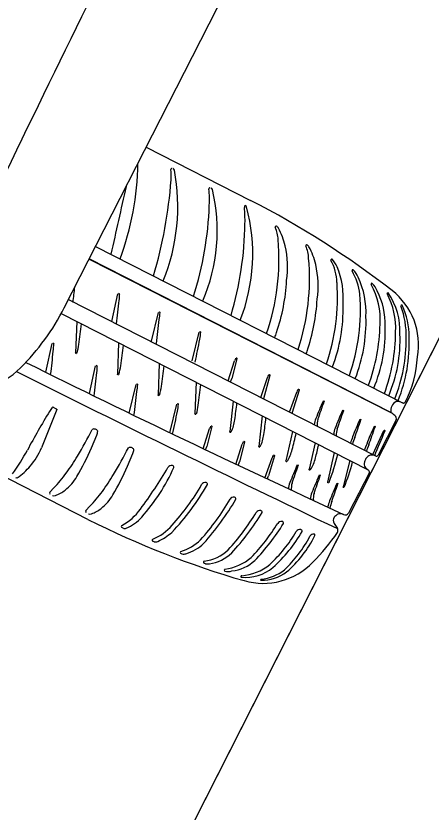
# Model space of a CAD drawing. Extents: x 14104283 to 14128447, y 8633203 to 8671666.
# Drawn here: x 14117848.15 to 14117851.78, y 8668831.79 to 8668838.76 of the extents above; entities that cross this region are included whole.
import ezdxf

# ---------------------------------------------------------------- set-up
doc = ezdxf.new("R2010")
doc.units = 0
for name, color, linetype in [('Cell', 7, 'Continuous'), ('Default', 7, 'Continuous'), ('Terrain', 7, 'Continuous')]:
    doc.layers.add(name, color=color, linetype=linetype)

msp = doc.modelspace()

# ---------------------------------------------------------------- linework, layer by layer
at = {"layer": 'Cell'}
for p, q in [((14117849.2913, 8668837.609), (14117850.2046, 8668837.1436)), ((14117849.5266, 8668837.4221), (14117849.5266, 8668837.4221)), ((14117849.5376, 8668837.4089), (14117849.5376, 8668837.4089)), ((14117849.8588, 8668837.2511), (14117849.8588, 8668837.2511)), ((14117849.8705, 8668837.2392), (14117849.8705, 8668837.2392)), ((14117850.1575, 8668837.0988), (14117850.1575, 8668837.0988)), ((14117850.1692, 8668837.087), (14117850.1692, 8668837.087)), ((14117850.1503, 8668837.0828), (14117850.1503, 8668837.0828)), ((14117848.8492, 8668836.7414), (14117851.5391, 8668835.3704)), ((14117848.9835, 8668836.673), (14117848.9835, 8668836.673)), ((14117850.9598, 8668836.5639), (14117850.9598, 8668836.5639)), ((14117851.145, 8668836.4708), (14117851.145, 8668836.4708)), ((14117848.9907, 8668836.0836), (14117849.0448, 8668836.3254)), ((14117851.3112, 8668836.3519), (14117851.3112, 8668836.3519)), ((14117848.6105, 8668836.2724), (14117848.6109, 8668836.2738)), ((14117848.612, 8668836.2761), (14117851.2953, 8668834.9085)), ((14117848.5487, 8668836.1537), (14117851.233, 8668834.7856)), ((14117849.3379, 8668835.9131), (14117849.4002, 8668836.1633)), ((14117848.6845, 8668836.0845), (14117848.6744, 8668835.8101)), ((14117849.6932, 8668835.7409), (14117849.7555, 8668835.991)), ((14117848.7825, 8668834.3533), (14117845.7046, 8668835.922)), ((14117848.4147, 8668835.6422), (14117848.4701, 8668835.8907)), ((14117849.0501, 8668835.8981), (14117849.0401, 8668835.6237)), ((14117848.7949, 8668835.4534), (14117848.849, 8668835.6952)), ((14117849.4056, 8668835.717), (14117849.3955, 8668835.4425)), ((14117850.0078, 8668835.5647), (14117850.0638, 8668835.7414)), ((14117850.0847, 8668835.7587), (14117850.0388, 8668835.5854)), ((14117850.9187, 8668835.6867), (14117850.9187, 8668835.6867)), ((14117849.7278, 8668835.5527), (14117849.7177, 8668835.2783)), ((14117850.2947, 8668835.4181), (14117850.3507, 8668835.5948)), ((14117851.1194, 8668835.5844), (14117851.1194, 8668835.5844)), ((14117849.1421, 8668835.2829), (14117849.2044, 8668835.5331)), ((14117851.2812, 8668835.5019), (14117851.2812, 8668835.5019)), ((14117850.5449, 8668835.2903), (14117850.6073, 8668835.4669)), ((14117851.412, 8668835.4353), (14117851.412, 8668835.4353)), ((14117849.4974, 8668835.1107), (14117849.5597, 8668835.3609)), ((14117850.052, 8668835.3875), (14117850.022, 8668835.1206)), ((14117851.4941, 8668835.3934), (14117851.4941, 8668835.3934)), ((14117851.5391, 8668835.3704), (14117851.5391, 8668835.3704)), ((14117848.5089, 8668835.3137), (14117848.3755, 8668834.9791)), ((14117848.4792, 8668835.3343), (14117848.4979, 8668835.3236)), ((14117848.4981, 8668835.3234), (14117848.5068, 8668835.3189)), ((14117851.4295, 8668835.2882), (14117851.4295, 8668835.2882)), ((14117850.3056, 8668835.2583), (14117850.2756, 8668834.9913)), ((14117851.4766, 8668835.2232), (14117851.319, 8668834.914)), ((14117848.8204, 8668835.1403), (14117848.8204, 8668835.1403)), ((14117849.7894, 8668834.9703), (14117849.8454, 8668835.147)), ((14117849.8664, 8668835.1643), (14117849.8205, 8668834.991)), ((14117848.8123, 8668834.9781), (14117848.861, 8668835.0892)), ((14117848.8679, 8668835.1242), (14117848.8679, 8668835.1242)), ((14117850.5708, 8668835.1231), (14117850.5125, 8668834.8652)), ((14117850.9301, 8668835.0946), (14117850.9301, 8668835.0946)), ((14117851.2726, 8668834.9201), (14117851.3681, 8668835.1308)), ((14117850.075, 8668834.8346), (14117850.131, 8668835.0113)), ((14117850.152, 8668835.0286), (14117850.1061, 8668834.8553)), ((14117850.7677, 8668835.0228), (14117850.7155, 8668834.7915)), ((14117851.077, 8668835.0198), (14117851.077, 8668835.0198)), ((14117849.1274, 8668834.8175), (14117849.1761, 8668834.9285)), ((14117849.1355, 8668834.9797), (14117849.1355, 8668834.9797)), ((14117849.183, 8668834.9636), (14117849.183, 8668834.9636)), ((14117850.935, 8668834.9375), (14117850.8767, 8668834.6795)), ((14117851.1987, 8668834.9578), (14117851.1987, 8668834.9578)), ((14117850.3296, 8668834.7146), (14117850.392, 8668834.8913)), ((14117850.4129, 8668834.9086), (14117850.3607, 8668834.7353)), ((14117850.9667, 8668834.9213), (14117850.9667, 8668834.9213)), ((14117851.0709, 8668834.8682), (14117851.0124, 8668834.638)), ((14117851.2493, 8668834.9145), (14117851.2493, 8668834.9145)), ((14117851.2008, 8668834.8195), (14117851.2008, 8668834.8195)), ((14117851.2422, 8668834.7634), (14117851.0606, 8668834.407)), ((14117848.4836, 8668834.6285), (14117848.4481, 8668834.5913)), ((14117850.5365, 8668834.6176), (14117850.5365, 8668834.6176)), ((14117850.7285, 8668834.5285), (14117850.7285, 8668834.5285)), ((14117848.7987, 8668834.4679), (14117848.7632, 8668834.4307)), ((14117850.8763, 8668834.4601), (14117850.8763, 8668834.4601)), ((14117850.9332, 8668834.3179), (14117850.9632, 8668834.2719)), ((14117849.0909, 8668834.2761), (14117849.0785, 8668834.2816)), ((14117849.3609, 8668834.1563), (14117849.3486, 8668834.1619)), ((14117849.6073, 8668834.0497), (14117849.595, 8668834.0553)), ((14117849.8098, 8668833.9641), (14117849.7975, 8668833.9696)), ((14117849.9791, 8668833.8993), (14117849.9791, 8668833.8993))]:
    msp.add_line(p, q, dxfattribs=at)
for points in [[(14117848.5757, 8668836.2048), (14117849.6961, 8668838.4031), (14117853.3035, 8668845.4813)], [(14117848.7916, 8668836.6284), (14117851.4295, 8668835.2882), (14117848.7932, 8668836.6315)], [(14117851.4068, 8668836.3337), (14117851.4068, 8668836.3337), (14117851.4068, 8668836.3337)], [(14117851.5284, 8668836.2264), (14117851.5284, 8668836.2264), (14117851.5284, 8668836.2264)], [(14117850.3717, 8668835.6121), (14117850.3175, 8668835.4068), (14117850.3175, 8668835.4068)], [(14117850.6282, 8668835.4843), (14117850.5655, 8668835.2804), (14117850.5655, 8668835.2804)], [(14117851.2123, 8668834.885), (14117851.2076, 8668834.8759), (14117851.203, 8668834.8667)], [(14117850.1225, 8668833.8462), (14117850.1225, 8668833.8462), (14117850.1225, 8668833.8462)], [(14117850.2954, 8668833.8202), (14117850.2954, 8668833.8202), (14117850.2954, 8668833.8202)]]:
    msp.add_lwpolyline(points, dxfattribs=at)
for centre, radius, start, end in [((14118102.5383, 8668714.3946), 282.6387, 152.996762, 154.402271), ((14117846.6899, 8668837.5071), 2.5294, 339.76628, 359.09309), ((14117847.8556, 8668837.0887), 1.7122, 337.74171, 10.77772), ((14117849.5165, 8668837.4142), 0.00986, 87.61488, 189.52109), ((14117849.2056, 8668837.3621), 0.3054, 352.72646, 9.52109), ((14117849.5155, 8668837.3921), 0.032, 69.7581, 87.61488), ((14117849.5144, 8668837.4008), 0.0246, 19.27037, 60.25041), ((14117845.6966, 8668837.5863), 3.8209, 343.22685, 356.0554), ((14117938.0487, 8668817.0837), 91.194, 167.215253, 167.595728), ((14117848.3531, 8668836.8793), 1.5596, 336.75821, 13.34168), ((14117849.8478, 8668837.2435), 0.00986, 82.05906, 189.55819), ((14117849.3182, 8668837.1543), 0.5273, 354.20785, 9.55819), ((14117849.8413, 8668837.1967), 0.0571, 72.13287, 82.05906), ((14117849.8547, 8668837.2353), 0.0163, 13.96603, 75.38468), ((14117846.9222, 8668837.1968), 2.9221, 342.23474, 358.12259), ((14117848.6232, 8668836.6766), 1.5995, 338.74715, 14.86678), ((14117850.1664, 8668837.0852), 0.0163, 123.04336, 188.62591), ((14117850.1534, 8668837.0831), 0.0163, 13.96603, 75.38468), ((14117846.5787, 8668830.1024), 7.9199, 52.1321, 62.75332), ((14117848.8478, 8668836.9695), 1.3074, 358.79531, 4.97073), ((14117847.1941, 8668836.9803), 2.9611, 343.47564, 359.25851), ((14117850.4264, 8668836.9104), 0.00765, 63.52918, 205.47822), ((14117850.1874, 8668836.7965), 0.2571, 1.10213, 25.47822), ((14117850.4118, 8668836.8809), 0.0405, 29.06472, 63.52918), ((14117849.9362, 8668836.6166), 0.5846, 12.7691, 29.06472), ((14117848.4452, 8668836.6297), 2.0066, 341.09932, 4.90746), ((14117849.684, 8668836.5594), 0.8432, 352.06153, 12.7691), ((14117850.6934, 8668836.7473), 0.00765, 63.52918, 205.47822), ((14117850.4544, 8668836.6334), 0.2571, 1.10213, 25.47822), ((14117850.6787, 8668836.7179), 0.0405, 29.06472, 63.52918), ((14117850.2032, 8668836.4536), 0.5846, 12.7691, 29.06472), ((14117848.7254, 8668836.464), 1.9937, 341.7463, 5.0175), ((14117850.9133, 8668836.6225), 0.00765, 63.52918, 205.47822), ((14117850.5075, 8668836.4061), 0.4522, 2.44463, 28.11863), ((14117850.7086, 8668836.4455), 0.2777, 25.22027, 41.46259), ((14117849.951, 8668836.3964), 0.8432, 352.06153, 12.7691), ((14117850.3152, 8668836.2923), 0.6995, 354.78155, 22.84558), ((14117851.0984, 8668836.5295), 0.00765, 63.52918, 205.47822), ((14117850.8938, 8668836.3525), 0.2777, 25.22027, 41.46259), ((14117850.6495, 8668836.2639), 0.514, 6.61245, 30.68686), ((14117850.4647, 8668836.1585), 0.7486, 357.53513, 24.65959), ((14117848.784, 8668836.5415), 1.7379, 341.4381, 356.75017), ((14117849.1807, 8668836.2949), 1.7834, 340.96412, 4.19661), ((14117851.2646, 8668836.4106), 0.00765, 63.52918, 205.47822), ((14117850.7132, 8668836.1026), 0.624, 356.10591, 29.23114), ((14117851.06, 8668836.2336), 0.2777, 25.22027, 41.46259), ((14117839.4634, 8668837.3913), 9.2591, 352.92971, 353.76243), ((14117849.0513, 8668836.324), 0.00664, 1.82597, 168.3288), ((14117848.7617, 8668836.3076), 0.2967, 352.55556, 3.22038), ((14117849.3814, 8668836.1926), 1.7834, 340.96412, 4.19661), ((14117850.7642, 8668836.0694), 0.6156, 357.39052, 27.31685), ((14117851.4021, 8668836.3305), 0.00572, 34.97566, 201.15886), ((14117850.8261, 8668836.0241), 0.6468, 357.05245, 28.06823), ((14117850.9185, 8668835.9991), 0.5919, 357.64023, 34.42202), ((14117851.0717, 8668835.8807), 0.6003, 349.73578, 52.1321), ((14117839.8443, 8668837.206), 9.2591, 352.90832, 354.19266), ((14117849.051, 8668836.3785), 1.7379, 341.4381, 356.75017), ((14117846.7259, 8668837.1475), 2.0762, 314.93364, 332.99418), ((14117849.6288, 8668836.1873), 1.3836, 338.78938, 1.71317), ((14117851.5237, 8668836.2231), 0.00572, 34.97566, 201.15886), ((14117850.7947, 8668835.9586), 0.7698, 358.64227, 19.93353), ((14117850.968, 8668835.9568), 0.6219, 359.19893, 25.69268), ((14117849.4067, 8668836.1619), 0.00664, 1.82597, 168.3288), ((14117849.0492, 8668836.1855), 0.3649, 346.70863, 356.32489), ((14117849.8295, 8668836.085), 1.3836, 338.78938, 1.71317), ((14117839.5334, 8668837.1669), 9.2591, 352.03275, 353.15325), ((14117840.1927, 8668837.0385), 9.2591, 352.88887, 354.19266), ((14117849.7252, 8668836.0902), 1.6108, 339.49657, 358.93471), ((14117850.1216, 8668835.9911), 1.2586, 337.12921, 2.29228), ((14117849.762, 8668835.9897), 0.00664, 1.82597, 168.3288), ((14117849.4045, 8668836.0133), 0.3649, 346.70863, 356.32489), ((14117847.9202, 8668836.9159), 2.6772, 338.7049, 339.72774), ((14117849.896, 8668836.0032), 1.576, 339.64039, 359.55146), ((14117850.2523, 8668835.9244), 1.2586, 337.12921, 2.29228), ((14117846.1837, 8668836.5612), 3.6314, 346.74522, 349.98106), ((14117850.2134, 8668835.9208), 1.351, 337.73527, 0.83014), ((14117850.2449, 8668835.8945), 1.3459, 338.14195, 2.28216), ((14117848.4766, 8668835.8893), 0.00664, 1.82597, 168.3288), ((14117848.0667, 8668835.8826), 0.4166, 351.94782, 0.94694), ((14117848.1298, 8668835.9637), 0.579, 344.39944, 352.03275), ((14117839.8991, 8668836.9805), 9.2591, 352.03275, 353.15325), ((14117839.2676, 8668836.7612), 9.2591, 352.92971, 354.19266), ((14117848.6811, 8668835.8098), 0.00664, 177.89661, 344.39944), ((14117850.6016, 8668835.5229), 0.5805, 155.60723, 157.88494), ((14117850.0787, 8668835.7602), 0.00625, 345.87811, 157.67247), ((14117848.1871, 8668836.7528), 2.6772, 339.22178, 339.72774), ((14117850.6604, 8668835.8323), 1.0038, 333.20011, 356.65472), ((14117899.8143, 8668939.8221), 116.1721, 243.64357, 245.16267), ((14117848.8555, 8668835.6938), 0.00664, 1.82597, 168.3288), ((14117848.5659, 8668835.6774), 0.2967, 352.55556, 3.22038), ((14117848.4955, 8668835.7774), 0.579, 344.39944, 352.03275), ((14117840.2546, 8668836.7993), 9.2591, 352.03275, 353.15325), ((14117847.6756, 8668836.1956), 0.7316, 262.25026, 314.93364), ((14117928.5678, 8668996.1797), 179.5456, 243.394289, 244.390961), ((14117839.6485, 8668836.5758), 9.2591, 352.90832, 354.19266), ((14117849.0467, 8668835.6235), 0.00664, 177.89661, 344.39944), ((14117849.8377, 8668835.6374), 0.2078, 336.60513, 345.52524), ((14117850.8885, 8668835.3762), 0.5805, 155.60723, 157.88494), ((14117850.3656, 8668835.6136), 0.00625, 345.87811, 157.67247), ((14117849.2109, 8668835.5317), 0.00664, 1.82597, 168.3288), ((14117848.8534, 8668835.5553), 0.3649, 346.70863, 356.32489), ((14117848.8509, 8668835.5962), 0.579, 344.39944, 352.03275), ((14117840.5768, 8668836.6351), 9.2591, 352.03275, 353.15325), ((14117851.1451, 8668835.2484), 0.5805, 155.60723, 157.88494), ((14117850.6222, 8668835.4858), 0.00625, 345.87811, 157.67247), ((14117839.9969, 8668836.4083), 9.2591, 352.88887, 354.19266), ((14117849.4022, 8668835.4423), 0.00664, 177.89661, 344.39944), ((14117849.5662, 8668835.3595), 0.00664, 1.82597, 168.3288), ((14117849.2087, 8668835.3831), 0.3649, 346.70863, 356.32489), ((14117849.1731, 8668835.432), 0.579, 344.39944, 352.03275), ((14117840.8918, 8668836.4746), 9.2591, 352.24191, 353.15325), ((14117853.3312, 8668834.2502), 2.7402, 155.46893, 158.93729), ((14117838.838, 8668839.4968), 12.6938, 340.35243, 341.09464), ((14117850.8426, 8668835.3857), 0.00474, 337.85966, 152.17261), ((14117851.5234, 8668835.3022), 0.0949, 119.25517, 188.48324), ((14117851.4785, 8668835.2513), 0.1337, 63.01204, 90.62816), ((14117851.5411, 8668835.3875), 0.0171, 263.61542, 333.08368), ((14117853.5835, 8668832.135), 6.0324, 148.38093, 152.09103), ((14117850.221, 8668834.2052), 2.0837, 147.25575, 148.38093), ((14117848.4747, 8668835.3282), 0.00755, 53.55167, 147.25575), ((14117848.5047, 8668835.315), 0.00438, 342.98647, 62.18059), ((14117845.9879, 8668835.931), 3.6314, 346.74522, 349.98106), ((14117849.7244, 8668835.2781), 0.00664, 177.89661, 344.39944), ((14117853.5004, 8668834.1673), 2.7402, 155.46893, 158.93729), ((14117839.0072, 8668839.4138), 12.6938, 340.35243, 341.09464), ((14117851.0118, 8668835.3028), 0.00474, 337.85966, 152.17261), ((14117850.8805, 8668834.488), 0.9704, 52.9, 55.54351), ((14117849.6997, 8668835.2746), 0.3698, 335.03978, 352.2429), ((14117841.1454, 8668836.3453), 9.2591, 352.24191, 353.15325), ((14117851.1257, 8668835.1014), 0.3761, 159.18382, 167.5952), ((14117850.9696, 8668835.1808), 0.1833, 164.84829, 184.11059), ((14117853.6524, 8668834.0903), 2.7402, 155.46893, 158.93729), ((14117839.1591, 8668839.3368), 12.6938, 340.35243, 341.09464), ((14117851.1637, 8668835.2258), 0.00474, 337.85966, 152.17261), ((14117851.4462, 8668835.2357), 0.0328, 337.74369, 53.2742), ((14117845.3796, 8668836.8851), 3.8579, 329.14467, 333.11078), ((14117848.8361, 8668835.1087), 0.0353, 26.09775, 116.41781), ((14117850.3832, 8668834.9284), 0.5805, 155.60723, 157.88494), ((14117849.8603, 8668835.1658), 0.00625, 345.87811, 157.67247), ((14117851.151, 8668835.0739), 0.2218, 159.37782, 174.64751), ((14117851.1137, 8668835.0904), 0.1615, 159.97295, 182.52408), ((14117853.7758, 8668834.0274), 2.7402, 155.46893, 158.93729), ((14117839.2826, 8668839.2739), 12.6938, 340.35243, 341.09464), ((14117851.2872, 8668835.1629), 0.00474, 337.85966, 152.17261), ((14117848.7461, 8668835.1299), 0.1218, 340.47133, 357.3385), ((14117850.0286, 8668835.1203), 0.00664, 177.89661, 344.39944), ((14117849.9533, 8668835.1453), 0.3698, 335.03978, 352.2429), ((14117841.5865, 8668837.2145), 9.2591, 345.93162, 346.84296), ((14117854.8524, 8668833.7999), 3.9676, 161.2527, 162.09421), ((14117851.5933, 8668834.8787), 0.5157, 158.37101, 165.16514), ((14117778.1811, 8668865.6155), 79.2933, 337.218636, 337.386463), ((14117851.3732, 8668835.1286), 0.00559, 334.36374, 157.18782), ((14117850.6688, 8668834.7927), 0.5805, 155.60723, 157.88494), ((14117850.1459, 8668835.0301), 0.00625, 345.87811, 157.67247), ((14117841.7894, 8668837.1408), 9.2591, 345.93162, 346.6741), ((14117852.0989, 8668834.6573), 0.9491, 158.03796, 161.54082), ((14117852.7691, 8668834.3952), 1.6491, 158.26499, 160.37657), ((14117846.6655, 8668835.7993), 1.7961, 324.30375, 332.09103), ((14117847.8614, 8668835.1841), 0.5535, 318.78844, 338.2634), ((14117846.4757, 8668836.0024), 2.5513, 330.03798, 336.329), ((14117845.6947, 8668836.7245), 3.8579, 329.14467, 333.11078), ((14117849.1513, 8668834.9481), 0.0353, 26.09775, 116.41781), ((14117849.0613, 8668834.9693), 0.1218, 340.47133, 357.3385), ((14117849.6193, 8668835.0429), 0.2078, 336.60513, 345.52524), ((14117850.2822, 8668834.9911), 0.00664, 177.89661, 344.39944), ((14117850.2091, 8668835.0537), 0.3698, 328.7295, 345.93261), ((14117847.1233, 8668835.8434), 1.8268, 323.56692, 329.14467), ((14117850.9298, 8668834.6727), 0.5805, 155.60723, 157.88494), ((14117850.4068, 8668834.9101), 0.00625, 345.87811, 157.67247), ((14117850.5191, 8668834.8642), 0.00664, 171.58632, 338.08915), ((14117850.4121, 8668834.98), 0.3698, 328.7295, 345.93261), ((14117848.7543, 8668835.4839), 2.2829, 339.27564, 345.73207), ((14117851.2518, 8668834.8409), 0.0553, 152.13768, 202.72879), ((14117851.2619, 8668834.8607), 0.0553, 103.25956, 153.85067), ((14117851.2629, 8668834.8392), 0.0765, 64.70391, 100.26125), ((14117851.3038, 8668834.9258), 0.0192, 244.70391, 322.29566), ((14117847.7677, 8668835.2662), 0.6781, 305.81466, 318.78844), ((14117846.7908, 8668835.8418), 2.5513, 330.03798, 336.329), ((14117845.4903, 8668837.1845), 4.6461, 323.82948, 329.21839), ((14117848.0195, 8668835.4775), 1.6553, 318.1775, 336.09746), ((14117849.5138, 8668834.7878), 0.0372, 79.9393, 149.21839), ((14117849.5176, 8668834.8092), 0.0155, 351.0484, 79.9393), ((14117849.9049, 8668834.9072), 0.2078, 336.60513, 345.52524), ((14117853.105, 8668833.6912), 2.7402, 155.46893, 158.93729), ((14117838.6117, 8668838.9378), 12.6938, 340.35243, 341.09464), ((14117850.6163, 8668834.8267), 0.00474, 337.85966, 152.17261), ((14117850.722, 8668834.7905), 0.00664, 171.58632, 338.08915), ((14117849.2141, 8668835.3584), 1.9481, 338.20327, 345.03696), ((14117851.2697, 8668834.8527), 0.0765, 205.7271, 241.28444), ((14117847.5123, 8668835.5562), 1.3432, 316.3128, 323.56692), ((14117848.3277, 8668834.9348), 0.4136, 308.15188, 330.03798), ((14117847.4384, 8668835.6828), 1.8268, 323.56692, 329.14467), ((14117850.1595, 8668834.7873), 0.2078, 336.60513, 345.52524), ((14117853.297, 8668833.6021), 2.7402, 155.46893, 158.93729), ((14117838.8037, 8668838.8486), 12.6938, 340.35243, 341.09464), ((14117850.8083, 8668834.7376), 0.00474, 337.85966, 152.17261), ((14117851.2237, 8668834.7688), 0.0192, 343.69269, 61.28444), ((14117848.1588, 8668834.7284), 0.0133, 243.5482, 295.09166), ((14117847.8696, 8668835.7876), 2.2605, 316.77021, 329.98551), ((14117847.9958, 8668835.6784), 2.0525, 317.86274, 330.15328), ((14117849.808, 8668834.6379), 0.0372, 79.9393, 149.21839), ((14117849.8118, 8668834.6593), 0.0155, 351.0484, 79.9393), ((14117850.6511, 8668834.6256), 0.1149, 153.96512, 183.98186), ((14117850.7434, 8668834.6218), 0.1833, 164.84829, 184.83649), ((14117850.8833, 8668834.6786), 0.00664, 171.58632, 338.08915), ((14117853.4517, 8668833.5307), 2.7402, 155.46893, 158.93729), ((14117838.9585, 8668838.7772), 12.6938, 340.35243, 341.09464), ((14117850.9631, 8668834.6661), 0.00474, 337.85966, 152.17261), ((14117848.4623, 8668834.5836), 0.0161, 151.55493, 223.35169), ((14117848.3956, 8668834.8484), 0.3036, 289.65359, 308.15188), ((14117847.8275, 8668835.3956), 1.3432, 316.3128, 323.56692), ((14117850.8431, 8668834.5365), 0.1149, 153.96512, 183.98186), ((14117850.9353, 8668834.5327), 0.1833, 164.84829, 184.83649), ((14117851.0181, 8668834.638), 0.00566, 179.83711, 327.9589), ((14117848.4847, 8668834.599), 0.0388, 251.01782, 289.65359), ((14117848.6428, 8668834.7742), 0.4136, 308.15188, 330.03798), ((14117848.2444, 8668835.5517), 2.0525, 317.86274, 330.15328), ((14117848.1182, 8668835.6609), 2.2605, 317.86281, 329.98551), ((14117850.0566, 8668834.5112), 0.0372, 79.9393, 149.21839), ((14117850.0604, 8668834.5326), 0.0155, 351.0484, 79.9393), ((14117854.6518, 8668833.2403), 3.9676, 161.2527, 162.09421), ((14117851.7045, 8668834.2582), 0.8301, 162.40321, 166.59513), ((14117848.7107, 8668834.6877), 0.3036, 289.65359, 308.15188), ((14117848.8342, 8668834.7398), 0.5038, 298.97368, 323.82948), ((14117848.7774, 8668834.423), 0.0161, 151.55493, 223.35169), ((14117848.7998, 8668834.4384), 0.0388, 251.01782, 289.65359), ((14117848.9666, 8668834.63), 0.3844, 292.92157, 318.1775), ((14117848.4849, 8668835.4881), 2.0697, 317.3915, 328.7195), ((14117848.359, 8668835.598), 2.2781, 317.50619, 328.66588), ((14117850.2857, 8668834.3944), 0.0372, 79.9393, 149.21839), ((14117850.2895, 8668834.4158), 0.0155, 351.0484, 79.9393), ((14117850.9718, 8668834.343), 0.0459, 141.34171, 212.99643), ((14117851.0288, 8668834.2974), 0.1189, 124.19594, 141.34171), ((14117850.9859, 8668834.3605), 0.0426, 87.70972, 124.19594), ((14117850.9847, 8668834.3312), 0.0719, 63.34736, 87.70972), ((14117851.0327, 8668834.4243), 0.0328, 241.41465, 328.24466), ((14117852.3491, 8668841.4247), 7.9199, 243.23503, 253.85625), ((14117849.083, 8668834.2904), 0.00986, 118.97368, 245.79535), ((14117849.1665, 8668834.6104), 0.4679, 292.86445, 318.66202), ((14117848.9461, 8668835.2398), 1.7559, 316.04193, 328.34146), ((14117848.8252, 8668835.3468), 1.9584, 316.27875, 328.31549), ((14117850.4727, 8668834.2991), 0.0372, 79.9393, 149.21839), ((14117850.4764, 8668834.3205), 0.0155, 351.0484, 79.9393), ((14117849.1037, 8668834.3057), 0.0323, 246.4987, 292.92157), ((14117849.1192, 8668834.7194), 0.6233, 296.01654, 309.62591), ((14117849.512, 8668834.8885), 1.2662, 312.73925, 329.53263), ((14117849.543, 8668834.8908), 1.2847, 311.77016, 329.8963), ((14117850.6353, 8668834.2274), 0.0372, 79.9393, 149.21839), ((14117850.6391, 8668834.2488), 0.0155, 351.0484, 79.9393), ((14117849.599, 8668835.1469), 1.6383, 314.51339, 326.37364), ((14117850.9384, 8668834.2558), 0.0296, 327.00839, 32.99643), ((14117849.3531, 8668834.1707), 0.00986, 118.97368, 245.79535), ((14117849.468, 8668834.4815), 0.428, 287.21858, 314.19528), ((14117849.7478, 8668834.7136), 1.0991, 313.12357, 332.53594), ((14117849.8694, 8668834.6533), 0.9998, 310.47468, 333.72469), ((14117850.755, 8668834.1876), 0.0372, 84.69609, 149.21839), ((14117850.7566, 8668834.2147), 0.0101, 336.85613, 79.90456), ((14117849.3713, 8668834.2167), 0.0612, 260.26265, 290.37714), ((14117849.541, 8668834.3969), 0.3578, 285.89579, 315.11274), ((14117849.5995, 8668834.0641), 0.00986, 118.97368, 245.79535), ((14117849.6177, 8668834.1101), 0.0612, 260.26265, 290.37714), ((14117849.7462, 8668834.3676), 0.3839, 277.62012, 313.0256), ((14117849.8005, 8668834.3053), 0.3425, 277.34385, 314.06869), ((14117849.9163, 8668834.3651), 0.4525, 277.88863, 310.48063), ((14117849.8019, 8668833.9784), 0.00986, 118.97368, 245.79535), ((14117849.8221, 8668834.0767), 0.1133, 263.73229, 281.26301), ((14117850.0014, 8668834.2524), 0.3527, 276.50184, 312.68605), ((14117850.0958, 8668834.2909), 0.4318, 274.03272, 309.66064), ((14117850.3139, 8668834.3938), 0.6003, 253.85625, 316.25258), ((14117849.9832, 8668833.9082), 0.00986, 118.97368, 245.79535), ((14117850.0055, 8668834.0085), 0.1124, 256.45068, 288.63908), ((14117850.158, 8668834.2175), 0.373, 264.53891, 310.19921), ((14117850.2978, 8668834.1915), 0.3713, 269.62426, 306.44862), ((14117850.2578, 8668834.2182), 0.3904, 275.53947, 308.17146), ((14117850.1268, 8668833.8526), 0.00766, 94.81504, 236.16158), ((14117850.2969, 8668833.8249), 0.00498, 106.71059, 251.38559)]:
    msp.add_arc(centre, radius, start, end, dxfattribs=at)
at = {"layer": 'Default'}
msp.add_lwpolyline([(14117844.9331, 8668822.2847), (14117844.9331, 8668822.2847), (14117866.6561, 8668865.1592), (14117869.6442, 8668863.6818), (14117857.8725, 8668840.4477), (14117847.9213, 8668820.8072), (14117847.9213, 8668820.8072)], close=True, dxfattribs=at)
at = {"layer": 'Terrain'}
msp.add_lwpolyline([(14117844.9332, 8668822.2846), (14117854.8845, 8668841.9251), (14117866.6561, 8668865.1592)], dxfattribs=at)

doc.saveas('drawing.dxf')
